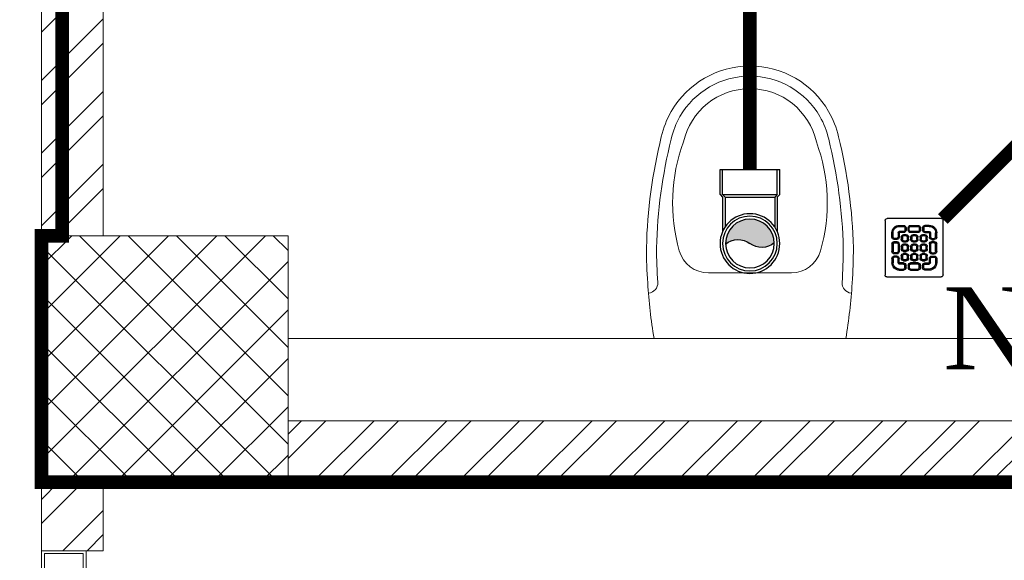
# Model space of a CAD drawing. Header units: inches. Extents: x 105152 to 158499, y 12149 to 30915.
# Tile 289 of 339: x 123535 to 123607, y 29159 to 29199. Entities that reach past the tile are written whole.
import ezdxf

# ---------------------------------------------------------------- set-up
doc = ezdxf.new("R2010")
doc.units = ezdxf.units.IN
doc.header["$MEASUREMENT"] = 0
for name, color, linetype, lineweight in [('FLOOR RAISE', 4, 'Continuous', 5), ('PP- 75DIA Soil Waste Sewer pipe', 90, 'Continuous', 9), ('PP-Soil Pipe', 1, 'Continuous', 25), ('PP-SPRINKLER PIPE', 1, 'Continuous', 0), ('PP-SWP', 1, 'Continuous', 25), ('PP-TEXT', 7, 'Continuous', 40), ('PP-WWP', 3, 'Continuous', 25)]:
    doc.layers.add(name, color=color, linetype=linetype, lineweight=lineweight)
doc.layers.add('PD_025_TEXT', color=61, linetype='Continuous')
doc.layers.add('PD_BASE', color=8, linetype='Continuous', transparency=0.5)
doc.styles.add('Arial', font='GOTHIC.TTF')

# ---------------------------------------------------------------- blocks, each defined once
blk = doc.blocks.new('A$C24556D30')
at = {"color": 251, "lineweight": 5}
for p, q in [((170.0000553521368, 400.0000540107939), (170.0000553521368, 20.00005401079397)), ((300.0000553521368, 210.000054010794), (300.0000553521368, 292.2294342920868)), ((300.0000553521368, 210.000054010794), (300.0000553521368, 127.7706737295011))]:
    blk.add_line(p, q, dxfattribs=at)
for points in [[(279.8877858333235, 412.5391608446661, 0.027530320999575), (170.0000553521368, 400.0000540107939, 0.027530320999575)], [(569.74867281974, 385.5564478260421, 0.0549045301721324), (350.0000553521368, 415.000054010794, 0.0549045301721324)], [(564.9384326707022, 366.1435245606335, 0.0549045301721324), (349.5301892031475, 395.0055741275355, 0.0549045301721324)], [(300.0000553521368, 210.000054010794), (300.0000553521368, 290.000054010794, 0.7043924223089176)], [(300.0000553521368, 210.000054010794), (300.0000553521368, 130.0000540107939, -0.7043924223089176)], [(564.9384326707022, 53.85658346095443, -0.0549045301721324), (349.5301892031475, 24.99453389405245, -0.0549045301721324)], [(170.0000553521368, 20.00005401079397, 0.0275303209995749), (279.8877858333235, 7.460947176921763, 0.0275303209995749)], [(569.74867281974, 34.44366019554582, -0.0549045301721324), (350.0000553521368, 5.000054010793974, -0.0549045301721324)]]:
    blk.add_lwpolyline(points, format="xyb", dxfattribs=at)
for centre, radius, start, end in [((279.9358992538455, 412.5424842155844), 20, 184.5904764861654, 273.8822723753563), ((350.0000553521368, -584.9999459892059), 1000, 90, 94.02043563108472), ((350.0000553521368, -584.9999459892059), 980, 90, 94.02043563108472), ((530.0000553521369, 210.000054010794), 180, 59.99999999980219, 77.24246783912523), ((439.0485481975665, 15.1852102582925), 348.1009654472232, 69.7009941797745, 105.9249351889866), ((530.0000553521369, 210.000054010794), 160, 59.99999999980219, 77.24246783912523), ((530.0000553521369, 210.000054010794), 180, 0, 59.99999999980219), ((360.0000553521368, 292.2294342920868), 60, 105.9249351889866, 180), ((530.0000553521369, 210.000054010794), 135, 0, 77.24246783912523), ((530.0000553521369, 210.000054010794), 160, 0, 59.99999999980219), ((530.0000553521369, 210.000054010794), 135, 282.7575321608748, 0), ((530.0000553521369, 210.000054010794), 160, 300.0000000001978, 0), ((530.0000553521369, 210.000054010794), 180, 300.0000000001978, 0), ((360.0000553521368, 127.7706737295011), 60, 180, 254.0750648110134), ((439.0485481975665, 404.8148977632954), 348.1009654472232, 254.0750648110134, 290.2990058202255), ((530.0000553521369, 210.000054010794), 160, 282.7575321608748, 300.0000000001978), ((530.0000553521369, 210.000054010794), 180, 282.7575321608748, 300.0000000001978), ((279.9358992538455, 7.457623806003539), 20, 86.1177276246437, 175.4095235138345), ((350.0000553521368, 1005.000054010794), 980, 265.9795643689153, 270), ((350.0000553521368, 1005.000054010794), 1000, 265.9795643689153, 270)]:
    blk.add_arc(centre, radius, start, end, dxfattribs=at)
blk = doc.blocks.new('door')
at = {"lineweight": 5}
h = blk.add_hatch(dxfattribs=at)
h.set_pattern_fill('ANSI31', color=251, scale=10, style=0)
h.set_pattern_definition([(45, (10752.12695820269, -6120.482440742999), (-0.8838834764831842, 0.8838834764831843), [])])
edge = h.paths.add_edge_path()
edge.add_arc((-14403.83931035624, -18781.41526133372), 31.42013681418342, 179.9999999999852, 182.3452022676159)
edge.add_line((-14435.23313038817, -18782.70097561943), (-14403.83931035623, -18782.70097561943))
edge.add_line((-14403.83931035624, -18782.70097561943), (-14403.83931035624, -18781.41526133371))
edge.add_line((-14403.83931035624, -18781.41526133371), (-14435.25944717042, -18781.41526133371))
h = blk.add_hatch(dxfattribs=at)
h.set_pattern_fill('ANSI31', color=251, scale=10, style=0)
h.set_pattern_definition([(45, (10752.1269582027, -6123.47683280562), (-0.8838834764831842, 0.8838834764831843), [])])
edge = h.paths.add_edge_path()
edge.add_arc((-14403.83931035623, -18848.69536768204), 31.42013681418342, 177.6547977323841, 180.0000000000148, ccw=False)
edge.add_line((-14435.23313038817, -18847.40965339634), (-14403.83931035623, -18847.40965339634))
edge.add_line((-14403.83931035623, -18847.40965339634), (-14403.83931035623, -18848.69536768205))
edge.add_line((-14403.83931035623, -18848.69536768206), (-14435.25944717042, -18848.69536768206))
at = {"color": 251, "lineweight": 5}
for p, q in [((-14403.83931035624, -18780.12954704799), (-14403.83931035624, -18782.70097561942)), ((-14403.83931035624, -18781.41526133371), (-14435.25944717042, -18781.41526133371)), ((-14403.83931035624, -18782.70097561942), (-14435.23313038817, -18782.70097561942)), ((-14403.83931035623, -18847.40965339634), (-14435.23313038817, -18847.40965339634)), ((-14403.83931035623, -18849.98108196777), (-14403.83931035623, -18847.40965339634)), ((-14403.83931035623, -18848.69536768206), (-14435.25944717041, -18848.69536768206))]:
    blk.add_line(p, q, dxfattribs=at)
for points in [[(-14399.98216749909, -18782.05811847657), (-14399.98216749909, -18779.48668990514), (-14403.83931035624, -18779.48668990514), (-14403.83931035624, -18781.41526133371), (-14402.55359607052, -18781.41526133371), (-14402.55359607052, -18782.05811847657), (-14399.98216749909, -18782.05811847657)], [(-14399.98216749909, -18848.0525105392), (-14399.98216749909, -18850.62393911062), (-14403.83931035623, -18850.62393911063), (-14403.83931035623, -18848.69536768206), (-14402.55359607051, -18848.69536768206), (-14402.55359607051, -18848.0525105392), (-14399.98216749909, -18848.0525105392)]]:
    blk.add_lwpolyline(points, dxfattribs=at)
for points in [[(-14400.23931035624, -18781.80097561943), (-14400.23931035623, -18779.74383276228), (-14403.58216749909, -18779.74383276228), (-14403.58216749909, -18781.15811847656), (-14402.29645321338, -18781.15811847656), (-14402.29645321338, -18781.80097561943)], [(-14400.23931035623, -18848.30965339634), (-14400.23931035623, -18850.36679625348), (-14403.58216749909, -18850.36679625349), (-14403.58216749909, -18848.9525105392), (-14402.29645321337, -18848.9525105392), (-14402.29645321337, -18848.30965339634)]]:
    blk.add_lwpolyline(points, close=True, dxfattribs=at)
for centre, radius, start, end in [((-14399.51051567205, -18779.61377553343), 35.79429360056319, 182.8848497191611, 263.0539138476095), ((-14399.87487620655, -18850.3458532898), 35.42304285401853, 96.42582340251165, 177.3294188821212)]:
    blk.add_arc(centre, radius, start, end, dxfattribs=at)
blk = doc.blocks.new('FIRST FLOOR AR PLAN')
at = {"layer": 'PD_BASE', "lineweight": 5}
h = blk.add_hatch(dxfattribs=at)
h.set_pattern_fill('ANSI32', color=256, scale=10)
h.set_pattern_definition([(45, (123733.2206456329, 21360.11650467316), (-2.651650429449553, 2.651650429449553), []), (45, (123734.9884125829, 21360.11650467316), (-2.651650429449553, 2.651650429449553), [])])
h.paths.add_polyline_path([(123743.9915017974, 21362.19848516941), (123700.7415017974, 21362.19848516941), (123700.7415017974, 21357.69848516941), (123743.9915017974, 21357.69848516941)])
h.paths.add_polyline_path([(123658.7415017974, 21362.19848516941), (123615.4915017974, 21362.19848516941), (123615.4915017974, 21357.69848516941), (123658.7415017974, 21357.69848516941)], flags=17)
h.paths.add_polyline_path([(123743.9915017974, 21278.99848516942), (123743.9915017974, 21274.4984851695), (123905.9915017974, 21274.49848516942), (123905.9915017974, 21278.99848516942), (123752.9915017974, 21278.99848516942), (123752.9915017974, 21368.49848516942), (123812.9915017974, 21368.49848516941), (123812.9915017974, 21344.49848516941), (123817.4915017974, 21344.49848516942), (123817.4915017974, 21368.49848516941), (123896.9915017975, 21368.49848516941), (123896.9915017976, 21340.49848516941), (123901.4915017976, 21340.49848516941), (123901.4915017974, 21499.49848516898), (123905.9915017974, 21499.49848516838), (123905.9915017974, 21503.99848516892), (123896.9915017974, 21503.99848516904), (123896.9915017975, 21377.49848516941), (123752.9915017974, 21377.49848516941), (123752.9915017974, 21593.49846078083), (123743.9915017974, 21593.49846078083)])
h.paths.add_polyline_path([(123688.4915069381, 21269.56081110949), (123692.9915069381, 21269.56081110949), (123692.9915069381, 21274.49848516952), (123701.9915017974, 21274.49848516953), (123701.9915017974, 21278.99848516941), (123615.4915017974, 21278.99848516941), (123615.4915017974, 21434.49848516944), (123538.4915017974, 21434.49848516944), (123538.4915017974, 21429.99848516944), (123610.9915017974, 21429.99848516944), (123610.9915017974, 21278.99848516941), (123554.9915017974, 21278.99848516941), (123554.9915017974, 21274.49848516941), (123688.4915069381, 21274.49848516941)])
h = blk.add_hatch(dxfattribs=at)
h.set_pattern_fill('ANSI32', color=256, scale=10)
h.set_pattern_definition([(45, (-9858.25172485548, 2013.744872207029), (-2.651650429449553, 2.651650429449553), []), (45, (-9856.483957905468, 2013.744872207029), (-2.651650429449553, 2.651650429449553), [])])
h.paths.add_polyline_path([(123576.4915017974, 21381.99848516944), (123536.9915017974, 21381.99848516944), (123536.9915017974, 21292.49848516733), (123541.4915017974, 21292.49848516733), (123541.4915017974, 21377.49848516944), (123576.4915017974, 21377.49848516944)])
h = blk.add_hatch(dxfattribs=at)
h.set_pattern_fill('ANSI37', color=256, scale=20)
h.set_pattern_definition([(45, (268611.2745016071, 47371.98950911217), (-1.767766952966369, 1.767766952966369), []), (135, (268611.2745016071, 47371.98950911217), (-1.767766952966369, -1.767766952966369), [])])
h.paths.add_polyline_path([(123554.9915017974, 21292.49848516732), (123554.9915017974, 21274.49848516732), (123536.9915017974, 21274.49848516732), (123536.9915017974, 21292.49848516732)])
h = blk.add_hatch(dxfattribs=at)
h.set_pattern_fill('ANSI32', color=256, scale=10)
h.set_pattern_definition([(45, (-9858.25172485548, 2078.628174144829), (-2.651650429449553, 2.651650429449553), []), (45, (-9856.483957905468, 2078.628174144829), (-2.651650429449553, 2.651650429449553), [])])
h.paths.add_polyline_path([(123541.4915017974, 21274.49848516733), (123536.9915017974, 21274.49848516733), (123536.9915017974, 21269.50643898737), (123541.4915017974, 21269.50643898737)])
for p, q in [((123536.9915017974, 21381.99848516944), (123536.9915017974, 21292.49848516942)), ((123541.4915017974, 21377.49848516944), (123541.4915017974, 21292.49848516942))]:
    blk.add_line(p, q, dxfattribs=at)
at = {"layer": 'PD_BASE', "lineweight": 5, "ltscale": 12}
blk.add_line((123610.9915017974, 21284.99848516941), (123554.9915017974, 21284.99848516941), dxfattribs=at)
at = {"layer": 'PD_BASE', "lineweight": 5}
for points in [[(123554.9915017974, 21278.99848516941), (123610.9915017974, 21278.99848516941)], [(123688.4915069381, 21274.49848516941), (123554.9915017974, 21274.49848516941)]]:
    blk.add_lwpolyline(points, dxfattribs=at)
for points in [[(123554.9915017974, 21292.49848516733), (123554.9915017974, 21274.49848516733), (123536.9915017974, 21274.49848516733), (123536.9915017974, 21292.49848516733)], [(123536.9915017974, 21274.49848516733), (123541.4915017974, 21274.49848516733), (123541.4915017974, 21269.50643898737), (123536.9915017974, 21269.50643898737)]]:
    blk.add_lwpolyline(points, close=True, dxfattribs=at)
at = {"layer": 'PD_BASE', "ltscale": 12, "xscale": 0.03684210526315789, "yscale": 0.03684210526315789, "zscale": 0.03684210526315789, "rotation": 89.99999999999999}
blk.add_blockref('A$C24556D30', (123596.4457698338, 21278.73532523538), dxfattribs=at)
at = {"layer": 'PD_BASE', "ltscale": 25, "xscale": -0.842675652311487, "yscale": 0.842675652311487, "zscale": 0.842675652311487}
blk.add_blockref('door', (111402.4771355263, 37094.52263547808), dxfattribs=at)
blk = doc.blocks.new('PP-WC CONNECTOR BEND')
at = {"lineweight": 30}
h = blk.add_hatch(color=256, dxfattribs=at)
edge = h.paths.add_edge_path()
edge.add_ellipse((-79.84568734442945, 16.06918967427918), major_axis=(19.39290396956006, 18.32186724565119), ratio=1, start_angle=96.33861705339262, end_angle=173.6613829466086, ccw=False)
edge.add_ellipse((-101.1428493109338, 0.0003864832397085), major_axis=(22.89194586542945, -24.23013451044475), ratio=0.9999999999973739, start_angle=-45.00000000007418, end_angle=134.9999999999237, ccw=False)
edge.add_ellipse((-122.4400112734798, -16.0684167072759), major_axis=(18.3218672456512, -19.39290396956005), ratio=1, start_angle=6.33861705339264, end_angle=83.66138294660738)
at = {"linetype": 'Continuous'}
for p, q in [((-34.09090909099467, 40.90909090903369), (-37.50000000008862, 37.49999999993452)), ((-34.09090909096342, 40.90909090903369), (-5.70708e-11, 40.90909090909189)), ((5.72413e-11, -40.90909090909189), (-5.70708e-11, 40.90909090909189)), ((-37.50000000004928, 37.49999999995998), (-84.90057435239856, 37.49999999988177)), ((-37.49999999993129, -37.50000000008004), (-84.90057435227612, -37.50000000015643)), ((-34.09090909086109, -40.90909090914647), (-37.4999999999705, -37.50000000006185)), ((-34.09090909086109, -40.90909090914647), (5.72413e-11, -40.90909090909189))]:
    blk.add_line(p, q, dxfattribs=at)
at = {"linetype": 'Continuous', "ltscale": 0.005}
for p, q in [((-37.50000000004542, 34.09090909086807), (-78.63664915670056, 34.09090909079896)), ((-34.09090909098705, 37.49999999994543), (-37.50000000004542, 34.09090909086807)), ((-37.49999999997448, -34.09090909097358), (-37.50000000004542, 34.09090909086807)), ((-34.09090909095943, 37.49999999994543), (-6.89511e-11, 37.5)), ((-34.09090909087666, -37.50000000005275), (-34.09090909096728, 37.49999999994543)), ((-37.49999999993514, -34.09090909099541), (-78.63664915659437, -34.09090909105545)), ((-34.09090909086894, -37.50000000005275), (-37.49999999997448, -34.09090909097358)), ((-34.09090909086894, -37.50000000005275), (4.14389e-11, -37.5))]:
    blk.add_line(p, q, dxfattribs=at)
at = {"linetype": 'Continuous'}
blk.add_circle((-101.2499999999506, -1.69166e-10), 40.90909090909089, dxfattribs=at)
at = {"lineweight": 30}
for radius in [37.50049768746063, 33.33377572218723]:
    blk.add_circle((-101.1428493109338, 0.0003864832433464), radius, dxfattribs=at)
for centre, start, end in [((-79.84568734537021, 16.06918967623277), 139.7119494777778, 217.0347153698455), ((-122.4400112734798, -16.0684167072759), 319.7119494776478, 37.03471536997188)]:
    blk.add_arc(centre, 26.67912186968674, start, end, dxfattribs=at)
blk = doc.blocks.new('PP-GRATING')
at = {"linetype": 'Continuous'}
for p, q in [((-53.13747282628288, -49.44342391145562), (-53.13747282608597, 49.44342391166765)), ((-49.72758152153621, 52.85331521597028), (49.72758152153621, 52.85331521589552)), ((-27.56328804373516, 40.69137005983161), (-27.56328804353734, 38.6454352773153)), ((-19.60687500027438, 40.69137005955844), (-27.56328705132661, 40.69137005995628)), ((-19.60687500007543, 38.6454352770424), (-27.56328705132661, 38.6454352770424)), ((-19.60687500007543, 38.6454352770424), (-19.60687500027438, 40.69137005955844)), ((-17.3336141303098, 31.82565266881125), (-17.33361413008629, 36.37217436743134)), ((-15.28767934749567, 36.37217433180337), (-17.3336141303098, 36.37217433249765)), ((-15.2876793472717, 31.82565266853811), (-15.28767934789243, 36.37217436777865)), ((-11.42313586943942, 36.37217242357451), (-11.42313586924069, 31.8256507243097)), ((-9.377201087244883, 36.37217242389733), (-11.42313586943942, 36.37217242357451)), ((-9.377201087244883, 36.37217242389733), (-9.377201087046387, 31.82565072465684)), ((-7.103939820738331, 38.64543329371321), (-7.103939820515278, 40.69136807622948)), ((-7.103940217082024, 40.6913679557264), (6.535625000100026, 40.6913679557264)), ((-7.103940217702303, 38.64543317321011), (6.535625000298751, 38.64543317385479)), ((6.535625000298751, 40.6913680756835), (6.535625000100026, 38.64543329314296)), ((8.808885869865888, 31.82565068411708), (8.808885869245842, 36.37217230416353)), ((10.85482065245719, 36.37217219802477), (8.808885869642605, 36.37217219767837)), ((10.85482065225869, 31.82565068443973), (10.85482065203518, 36.37217230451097)), ((14.71936413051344, 31.82565266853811), (14.71936413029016, 36.37217436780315)), ((14.71936413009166, 36.3721743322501), (16.76529891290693, 36.37217433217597)), ((16.76529891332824, 31.82565266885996), (16.76529891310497, 36.37217436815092)), ((19.03855978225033, 40.69137005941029), (26.99497183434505, 40.69137005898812)), ((19.03855978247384, 38.64543527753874), (19.03855978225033, 40.69137005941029)), ((19.03855978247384, 38.64543527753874), (26.99497183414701, 38.64543527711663)), ((26.99497282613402, 40.69137005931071), (26.99497282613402, 38.64543527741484)), ((52.56915760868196, 50.01173912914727), (52.5691576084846, -48.87510869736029)), ((-38.92959239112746, 27.27913092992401), (-40.9755271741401, 27.27913092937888)), ((-40.9755271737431, 27.27913152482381), (-40.9755271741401, 19.32271800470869)), ((-38.92959239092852, 19.32271800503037), (-40.97552717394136, 19.32271811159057)), ((-38.92959239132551, 27.2791315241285), (-38.92959239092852, 19.32271800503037)), ((-29.83654891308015, 19.32271788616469), (-29.83654891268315, 27.27913104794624)), ((-27.79061413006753, 27.27913104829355), (-29.83654891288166, 27.27913092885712)), ((-29.83654891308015, 19.32271788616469), (-27.79061413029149, 19.32271788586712)), ((-27.79061413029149, 19.32271788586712), (-27.79061413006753, 27.27913104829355)), ((-27.56328804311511, 29.55239179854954), (-27.56328804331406, 27.5064570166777)), ((-27.56328804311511, 29.55239179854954), (-19.60687539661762, 29.55239179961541)), ((-27.56328804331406, 27.5064570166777), (-19.60687539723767, 27.50645701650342)), ((-23.92607065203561, 14.77619622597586), (-23.92607065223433, 19.32271792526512)), ((-21.88013586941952, 19.32271792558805), (-23.92607065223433, 19.32271792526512)), ((-21.88013586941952, 14.77619626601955), (-21.88013586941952, 19.32271788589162)), ((-19.60687539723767, 27.50645701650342), (-19.60687539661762, 29.55239179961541)), ((-19.60687500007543, 23.64191361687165), (-15.06035345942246, 23.64191361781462)), ((-19.60687499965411, 21.59597883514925), (-19.60687500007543, 23.64191361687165)), ((-19.60687480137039, 21.59597875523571), (-15.0603532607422, 21.59597875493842)), ((-17.3336141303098, 31.82565266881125), (-15.2876793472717, 31.82565266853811)), ((-15.06035345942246, 23.64191361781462), (-15.06035345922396, 21.59597883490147)), ((-12.78709239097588, 19.32271784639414), (-12.78709239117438, 14.77619614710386)), ((-10.74115760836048, 19.32271796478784), (-12.78709239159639, 19.32271796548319)), ((-11.42313586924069, 31.82565076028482), (-9.377201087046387, 31.82565072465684)), ((-10.74115760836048, 19.32271796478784), (-10.74115760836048, 14.77619634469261)), ((-7.103940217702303, 29.55238981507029), (6.535625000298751, 29.55238981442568)), ((-7.103940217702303, 29.55238981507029), (-7.103940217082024, 27.50645503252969)), ((-7.103940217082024, 27.50645503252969), (6.535625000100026, 27.50645503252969)), ((-6.876614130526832, 14.7761961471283), (-6.876614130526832, 19.32271784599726)), ((-4.830679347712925, 19.3227178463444), (-6.876614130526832, 19.32271784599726)), ((-4.830679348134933, 14.77619614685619), (-4.830679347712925, 19.3227178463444)), ((-2.557418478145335, 23.64191353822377), (1.98910306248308, 23.64191353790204)), ((-2.55741847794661, 21.59597875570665), (-2.557418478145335, 23.64191353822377)), ((-2.55741847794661, 21.59597875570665), (1.989103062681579, 21.59597875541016)), ((1.98910306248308, 23.64191353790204), (1.989103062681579, 21.59597875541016)), ((4.262364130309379, 19.32271788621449), (4.262364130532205, 14.77619626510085)), ((6.308298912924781, 19.32271788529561), (4.262364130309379, 19.32271788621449)), ((6.308298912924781, 19.32271788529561), (6.308298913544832, 14.77619626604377)), ((6.535625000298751, 29.55238981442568), (6.535625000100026, 27.50645503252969)), ((8.808885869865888, 31.82565068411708), (10.85482065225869, 31.82565068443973)), ((10.17284239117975, 14.77619614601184), (10.1728423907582, 19.32271784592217)), ((12.21877717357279, 19.32271784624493), (10.1728423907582, 19.32271784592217)), ((12.21877717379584, 14.77619614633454), (12.21877717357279, 19.32271784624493)), ((14.49203804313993, 23.64191353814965), (19.03855958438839, 23.64191353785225)), ((14.49203804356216, 21.59597875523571), (14.49203804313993, 23.64191353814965)), ((14.49203804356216, 21.59597875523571), (19.03855958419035, 21.59597875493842)), ((16.76529891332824, 31.82565266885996), (14.71936413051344, 31.82565266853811)), ((26.99497282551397, 29.55239179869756), (19.03856017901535, 29.55239179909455)), ((19.03856017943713, 27.50645701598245), (19.03856017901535, 29.55239179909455)), ((26.99497282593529, 27.50645701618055), (19.03856017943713, 27.50645701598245)), ((19.03855958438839, 23.64191353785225), (19.03855958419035, 21.59597875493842)), ((21.31182065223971, 19.32271788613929), (21.31182065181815, 14.77619626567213)), ((23.35775543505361, 19.32271788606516), (21.31182065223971, 19.32271788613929)), ((23.35775543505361, 19.32271788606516), (23.35775543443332, 14.776196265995)), ((26.99497282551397, 29.55239179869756), (26.99497282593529, 27.50645701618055)), ((27.22229891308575, 19.32271788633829), (27.22229891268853, 27.27913104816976)), ((27.22229891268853, 27.27913104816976), (29.26823369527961, 27.27913092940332)), ((29.26823369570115, 19.32271788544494), (27.22229891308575, 19.32271788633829)), ((29.26823369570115, 19.32271788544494), (29.2682336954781, 27.27913104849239)), ((38.36127717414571, 27.2791315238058), (38.36127717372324, 19.3227180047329)), ((38.36127717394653, 27.27913092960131), (40.40721195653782, 27.27913092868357)), ((38.36127717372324, 19.3227180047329), (40.40721195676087, 19.32271811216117)), ((40.40721195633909, 27.2791315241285), (40.40721195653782, 19.32271800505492)), ((-40.97552717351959, 6.819783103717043), (-40.97552717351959, -6.819781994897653)), ((-38.92959239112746, 6.819783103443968), (-40.97552717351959, 6.819783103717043)), ((-38.92959239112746, 6.819783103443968), (-38.92959239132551, -6.819781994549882)), ((-36.65633152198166, 17.04945701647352), (-32.10981017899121, 17.0494570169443)), ((-36.65633152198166, 17.04945701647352), (-36.65633152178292, 15.00352223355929)), ((-36.65633152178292, 15.00352223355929), (-32.10981017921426, 15.00352223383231)), ((-32.10980978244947, 11.1389787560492), (-36.65633132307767, 11.1389787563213)), ((-36.65633132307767, 11.1389787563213), (-36.65633132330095, 9.093043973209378)), ((-32.10980978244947, 9.093043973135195), (-36.65633132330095, 9.093043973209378)), ((-32.10980978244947, 9.093043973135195), (-32.10980978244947, 11.1389787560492)), ((-29.83654891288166, -6.819782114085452), (-29.83654891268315, 6.819783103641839)), ((-29.83654891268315, 6.819783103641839), (-27.79061413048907, 6.819783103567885)), ((-27.79061413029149, -6.819782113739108), (-27.79061413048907, 6.819783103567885)), ((-21.88013586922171, 14.77619622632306), (-23.92607065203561, 14.77619622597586)), ((-23.92607065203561, -2.27326066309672), (-23.92607065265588, 2.273261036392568)), ((-21.8801358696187, 2.273261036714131), (-23.92607065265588, 2.273261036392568)), ((-21.8801358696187, -2.273260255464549), (-21.8801358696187, 2.273261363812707)), ((-15.06035365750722, 12.50293527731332), (-19.60687499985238, 12.50293527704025)), ((-19.60687460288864, 12.50293535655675), (-19.60687460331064, 10.45700057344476)), ((-15.0603532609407, 10.45700057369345), (-19.60687460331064, 10.45700057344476)), ((-19.60687499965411, 6.592456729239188), (-15.06035345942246, 6.592456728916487)), ((-19.60687499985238, 4.546521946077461), (-19.60687499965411, 6.592456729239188)), ((-19.60687480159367, 4.546522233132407), (-15.0603532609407, 4.546522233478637)), ((-15.06035326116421, 12.50293535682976), (-15.0603532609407, 10.45700057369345)), ((-15.06035345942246, 6.592456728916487), (-15.06035345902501, 4.546521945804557)), ((-12.78709239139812, 14.7761963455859), (-10.74115760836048, 14.77619634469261)), ((-12.78709239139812, 2.273261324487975), (-12.78709239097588, -2.273260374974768)), ((-10.74115760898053, 2.27326107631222), (-12.78709239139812, 2.273261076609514)), ((-10.74115760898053, 2.27326107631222), (-10.74115760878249, -2.273260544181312)), ((-4.830679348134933, 14.77619614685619), (-6.876614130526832, 14.7761961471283)), ((-6.876614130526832, -2.273260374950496), (-6.876614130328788, 2.273261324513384)), ((-4.830679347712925, 2.273261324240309), (-6.876614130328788, 2.273261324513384)), ((-4.830679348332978, -2.273260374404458), (-4.830679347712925, 2.273261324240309)), ((1.98910326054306, 12.50293527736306), (-2.557418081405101, 12.50293527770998)), ((-2.557418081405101, 12.50293527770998), (-2.557418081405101, 10.45700049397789)), ((1.989103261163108, 10.45700049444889), (-2.557418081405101, 10.45700049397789)), ((-2.557418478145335, 6.592457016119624), (1.98910306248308, 6.592457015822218)), ((-2.557418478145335, 4.546522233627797), (-2.557418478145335, 6.592457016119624)), ((-2.557418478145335, 4.546522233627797), (1.98910306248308, 4.546522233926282)), ((1.98910326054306, 12.50293527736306), (1.989103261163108, 10.45700049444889)), ((1.98910306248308, 6.592457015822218), (1.98910306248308, 4.546522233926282)), ((4.262364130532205, 14.77619626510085), (6.308298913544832, 14.77619626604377)), ((4.262364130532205, 2.273261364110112), (4.262364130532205, -2.273260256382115)), ((6.308298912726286, 2.273261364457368), (4.262364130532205, 2.273261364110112)), ((6.308298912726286, 2.273261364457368), (6.308298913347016, -2.273260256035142)), ((12.21877717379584, 14.77619614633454), (10.17284239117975, 14.77619614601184)), ((10.17284239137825, -2.273260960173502), (10.17284239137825, 2.273260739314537)), ((12.21877717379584, 2.273260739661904), (10.17284239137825, 2.273260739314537)), ((12.21877717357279, -2.273260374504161), (12.21877717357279, 2.273261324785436)), ((19.03855978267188, 12.50293527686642), (14.49203844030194, 12.50293527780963)), ((14.49203844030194, 12.50293527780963), (14.49203843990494, 10.45700049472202)), ((19.03855978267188, 10.45700049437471), (14.49203843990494, 10.45700049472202)), ((14.49203804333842, 6.592456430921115), (19.0385595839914, 6.59245643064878)), ((14.49203804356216, 4.546521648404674), (14.49203804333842, 6.592456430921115)), ((14.49203804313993, 4.546522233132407), (19.03855958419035, 4.546522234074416)), ((19.03855978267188, 12.50293527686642), (19.03855978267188, 10.45700049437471)), ((19.0385595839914, 6.59245643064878), (19.03855958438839, 4.546521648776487)), ((21.31182065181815, 14.77619626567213), (23.35775543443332, 14.776196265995)), ((21.31182065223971, 2.273261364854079), (21.31182065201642, -2.273260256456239)), ((23.35775543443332, 2.273260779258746), (21.3118206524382, 2.27326077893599)), ((23.35775543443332, 2.273260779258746), (23.35775543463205, -2.273260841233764)), ((27.22229891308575, -6.819782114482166), (27.22229891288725, 6.819783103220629)), ((29.26823369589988, 6.819783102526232), (27.22229891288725, 6.819783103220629)), ((29.2682336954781, -6.819782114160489), (29.26823369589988, 6.819783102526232)), ((36.08801630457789, 17.04945701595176), (31.54149496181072, 17.04945701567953)), ((36.08801630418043, 15.00352223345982), (31.54149496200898, 15.00352223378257)), ((31.5414945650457, 11.13897875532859), (36.0880161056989, 11.13897875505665)), ((31.5414945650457, 9.09304397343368), (31.5414945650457, 11.13897875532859)), ((31.5414945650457, 9.09304397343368), (36.08801610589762, 9.093043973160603)), ((36.08801630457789, 17.04945701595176), (36.08801630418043, 15.00352223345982)), ((36.0880161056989, 11.13897875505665), (36.08801610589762, 9.093043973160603)), ((38.36127717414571, 6.819783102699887), (38.36127717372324, -6.819781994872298)), ((38.36127717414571, 6.819783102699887), (40.40721195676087, 6.819783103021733)), ((40.40721195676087, 6.819783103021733), (40.40721195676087, -6.819781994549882)), ((-40.9755271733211, -6.819781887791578), (-38.92959239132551, -6.819781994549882)), ((-36.65633152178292, -9.093042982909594), (-32.10981017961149, -9.093042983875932)), ((-36.65633152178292, -9.093042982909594), (-36.65633152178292, -11.13897776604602)), ((-36.65633152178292, -11.13897776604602), (-32.10981017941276, -11.13897776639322)), ((-36.65633152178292, -17.04945743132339), (-36.65633152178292, -15.00352264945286)), ((-36.65633152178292, -15.00352264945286), (-32.10981017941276, -15.00352264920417)), ((-36.65633152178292, -17.04945743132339), (-32.10981017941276, -17.04945743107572)), ((-32.10981017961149, -9.093042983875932), (-32.10981053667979, -11.13897776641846)), ((-29.83654891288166, -6.819782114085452), (-27.79061413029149, -6.819782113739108)), ((-21.8801358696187, -2.273260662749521), (-23.92607065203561, -2.27326066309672)), ((-23.92607065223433, -19.32271681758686), (-23.92607065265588, -14.77619511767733)), ((-21.8801358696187, -14.77619511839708), (-23.92607065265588, -14.77619511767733)), ((-21.8801358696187, -19.32271677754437), (-21.88013586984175, -14.77619515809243)), ((-19.60687500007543, -10.45699942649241), (-15.06035345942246, -10.456999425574)), ((-19.60687499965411, -12.50293420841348), (-19.60687500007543, -10.45699942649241)), ((-15.06035365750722, -4.546521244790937), (-19.60687499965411, -4.546521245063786)), ((-19.60687460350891, -4.546521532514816), (-19.60687460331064, -6.592456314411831)), ((-15.06035326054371, -6.592456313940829), (-19.60687460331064, -6.592456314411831)), ((-19.6068748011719, -12.50293428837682), (-15.0603532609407, -12.50293428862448)), ((-15.0603532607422, -4.546521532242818), (-15.06035326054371, -6.592456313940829)), ((-15.06035345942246, -10.456999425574), (-15.06035345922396, -12.5029342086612)), ((-12.78709239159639, -2.27326054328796), (-10.74115760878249, -2.273260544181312)), ((-12.78709239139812, -14.77619519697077), (-12.78709239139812, -19.32271689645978)), ((-10.74115760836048, -14.77619507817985), (-12.78709239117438, -14.77619507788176)), ((-10.74115760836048, -14.77619507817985), (-10.74115760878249, -19.32271669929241)), ((-4.830679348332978, -2.273260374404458), (-6.876614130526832, -2.273260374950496)), ((-6.876614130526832, -19.32271689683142), (-6.876614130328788, -14.77619519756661)), ((-4.830679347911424, -14.77619519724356), (-6.876614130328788, -14.77619519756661)), ((-4.830679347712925, -19.32271689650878), (-4.830679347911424, -14.77619519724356)), ((1.98910326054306, -4.546521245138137), (-2.557418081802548, -4.546521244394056)), ((-2.557418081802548, -4.546521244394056), (-2.557418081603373, -6.59245602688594)), ((1.989103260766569, -6.592456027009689), (-2.557418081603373, -6.59245602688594)), ((-2.557418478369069, -10.45699950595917), (1.98910306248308, -10.45699950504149)), ((-2.557418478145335, -12.50293428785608), (-2.557418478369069, -10.45699950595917)), ((-2.557418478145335, -12.50293428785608), (1.98910306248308, -12.5029342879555)), ((1.98910326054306, -4.546521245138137), (1.989103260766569, -6.592456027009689)), ((1.98910306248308, -10.45699950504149), (1.98910306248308, -12.5029342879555)), ((4.262364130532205, -2.273260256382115), (6.308298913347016, -2.273260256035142)), ((4.262364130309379, -14.77619515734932), (4.262364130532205, -19.32271677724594)), ((6.308298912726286, -14.77619515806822), (4.262364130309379, -14.77619515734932)), ((6.308298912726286, -14.77619515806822), (6.308298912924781, -19.32271677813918)), ((12.21877717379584, -2.273260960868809), (10.17284239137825, -2.273260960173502)), ((10.1728423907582, -19.32271689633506), (10.17284239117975, -14.77619519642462)), ((12.21877717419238, -14.77619519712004), (10.17284239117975, -14.77619519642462)), ((12.21877717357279, -19.32271689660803), (12.21877717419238, -14.77619519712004)), ((19.03855978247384, -4.54652124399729), (14.4920384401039, -4.546521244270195)), ((14.49203843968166, -4.546521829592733), (14.4920384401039, -6.592456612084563)), ((19.03855978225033, -6.592456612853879), (14.4920384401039, -6.592456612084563)), ((14.49203804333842, -10.45699950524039), (19.03855958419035, -10.4569995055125)), ((14.49203804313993, -12.50293428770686), (14.49203804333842, -10.45699950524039)), ((14.49203804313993, -12.50293428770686), (19.03855958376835, -12.50293428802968)), ((19.03855978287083, -4.546521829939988), (19.03855978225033, -6.592456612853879)), ((19.03855958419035, -10.4569995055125), (19.03855958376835, -12.50293428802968)), ((21.31182065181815, -2.273260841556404), (23.35775543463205, -2.273260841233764)), ((21.31182065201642, -14.77619515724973), (21.31182065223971, -19.32271677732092)), ((23.35775543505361, -14.77619515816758), (21.31182065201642, -14.77619515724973)), ((23.35775543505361, -14.77619515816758), (23.35775543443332, -19.32271677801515)), ((29.2682336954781, -6.819782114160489), (27.22229891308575, -6.819782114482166)), ((36.0880163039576, -9.09304298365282), (31.54149496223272, -9.093042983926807)), ((31.54149496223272, -9.093042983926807), (31.54149531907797, -11.13897776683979)), ((36.08801630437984, -11.13897776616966), (31.54149496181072, -11.13897776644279)), ((36.0880163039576, -15.00352264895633), (31.54149496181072, -15.00352264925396)), ((36.08801630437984, -17.04945743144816), (31.54149496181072, -17.04945743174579)), ((36.0880163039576, -9.09304298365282), (36.08801630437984, -11.13897776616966)), ((36.08801630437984, -17.04945743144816), (36.0880163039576, -15.00352264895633)), ((40.40721195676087, -6.819781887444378), (38.36127717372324, -6.819781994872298)), ((-40.9755271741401, -27.27913193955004), (-40.9755271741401, -19.32271842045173)), ((-38.92959239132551, -19.32271842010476), (-40.97552717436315, -19.32271852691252)), ((-38.92959239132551, -27.2791313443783), (-40.97552717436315, -27.27913134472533)), ((-38.92959239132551, -27.27913193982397), (-38.92959239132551, -19.32271842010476)), ((-29.83654891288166, -19.32271830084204), (-27.79061413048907, -19.32271830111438)), ((-29.83654891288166, -19.32271830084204), (-29.83654891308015, -27.27913146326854)), ((-27.79061413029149, -27.27913146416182), (-29.83654891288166, -27.27913134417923)), ((-27.79061413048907, -19.32271830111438), (-27.79061413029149, -27.27913146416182)), ((-27.56328804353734, -27.50645743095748), (-19.60687539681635, -27.50645743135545)), ((-27.56328804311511, -29.55239221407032), (-27.56328804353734, -27.50645743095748)), ((-27.56328804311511, -29.55239221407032), (-19.60687539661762, -29.5523922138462)), ((-21.88013586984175, -19.32271681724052), (-23.92607065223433, -19.32271681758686)), ((-15.0603532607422, -21.59597776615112), (-19.60687500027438, -21.59597776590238)), ((-19.60687539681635, -27.50645743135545), (-19.60687539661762, -29.5523922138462)), ((-19.60687460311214, -21.59597768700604), (-19.60687460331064, -23.6419124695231)), ((-15.06035326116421, -23.64191246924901), (-19.60687460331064, -23.6419124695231)), ((-17.33361413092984, -31.82565308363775), (-17.33361413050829, -36.37217478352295)), ((-17.33361413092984, -31.82565308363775), (-15.28767934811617, -31.82565308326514)), ((-15.28767934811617, -31.82565308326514), (-15.28767934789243, -36.37217478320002)), ((-15.0603532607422, -21.59597768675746), (-15.06035326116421, -23.64191246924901)), ((-12.78709239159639, -19.32271669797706), (-10.74115760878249, -19.32271669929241)), ((-11.42313586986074, -36.37217341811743), (-11.42313587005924, -31.82565171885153)), ((-11.42313587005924, -31.82565175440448), (-9.377201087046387, -31.82565171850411)), ((-9.377201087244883, -36.37217341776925), (-9.377201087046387, -31.82565171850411)), ((-7.103940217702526, -27.5064560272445), (6.535624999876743, -27.50645602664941)), ((-7.103940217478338, -29.55239081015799), (-7.103940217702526, -27.5064560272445)), ((-7.103940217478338, -29.55239081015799), (6.535624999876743, -29.5523908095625)), ((-4.830679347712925, -19.32271689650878), (-6.876614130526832, -19.32271689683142)), ((1.989103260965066, -21.59597776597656), (-2.557418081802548, -21.59597776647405)), ((-2.557418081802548, -21.59597776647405), (-2.557418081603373, -23.64191254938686)), ((1.989103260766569, -23.64191254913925), (-2.557418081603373, -23.64191254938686)), ((1.989103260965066, -21.59597776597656), (1.989103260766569, -23.64191254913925)), ((4.262364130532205, -19.32271677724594), (6.308298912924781, -19.32271677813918)), ((6.535624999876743, -29.5523908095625), (6.535624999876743, -27.50645602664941)), ((8.808885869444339, -31.82565168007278), (8.808885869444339, -36.37217329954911)), ((8.808885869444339, -31.82565168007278), (10.85482065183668, -31.82565167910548)), ((12.21877717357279, -19.32271689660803), (10.1728423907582, -19.32271689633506)), ((10.85482065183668, -31.82565167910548), (10.85482065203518, -36.37217329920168)), ((19.03855978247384, -21.59597776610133), (14.49203804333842, -21.59597776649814)), ((14.4920384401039, -21.59597776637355), (14.4920384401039, -23.64191254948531)), ((19.03855978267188, -23.64191254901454), (14.4920384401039, -23.64191254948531)), ((14.71936413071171, -31.82565308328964), (14.71936412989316, -36.37217478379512)), ((16.76529891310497, -31.82565308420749), (14.71936413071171, -31.82565308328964)), ((16.76529891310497, -31.82565308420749), (16.76529891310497, -36.37217478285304)), ((19.03855978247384, -21.59597776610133), (19.03855978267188, -23.64191254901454)), ((26.99497282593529, -27.50645743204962), (19.03856017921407, -27.50645743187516)), ((19.03856017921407, -27.50645743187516), (19.03856017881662, -29.55239221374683)), ((26.99497282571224, -29.55239221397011), (19.03856017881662, -29.55239221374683)), ((21.31182065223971, -19.32271677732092), (23.35775543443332, -19.32271677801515)), ((26.99497282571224, -29.55239221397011), (26.99497282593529, -27.50645743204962)), ((27.22229891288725, -19.32271830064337), (27.22229891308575, -27.27913146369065)), ((29.26823369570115, -19.32271830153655), (27.22229891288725, -19.32271830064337)), ((27.22229891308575, -27.27913146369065), (29.26823369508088, -27.27913134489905)), ((29.26823369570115, -19.32271830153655), (29.2682336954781, -27.279131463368)), ((38.36127717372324, -19.32271842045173), (40.40721195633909, -19.32271852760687)), ((38.36127717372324, -27.27913193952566), (38.36127717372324, -19.32271842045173)), ((38.36127717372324, -27.27913134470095), (40.40721195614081, -27.27913134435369)), ((40.40721195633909, -27.27913193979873), (40.40721195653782, -19.32271842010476)), ((49.15926630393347, -52.28500000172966), (-50.29589673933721, -52.28500000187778)), ((-27.56328804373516, -40.69137047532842), (-27.56328804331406, -38.64543569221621)), ((-19.60687500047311, -38.6454356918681), (-27.56328705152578, -38.64543569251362)), ((-19.60687500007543, -40.69137047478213), (-27.56328705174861, -40.69137047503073)), ((-19.60687500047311, -38.6454356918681), (-19.60687500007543, -40.69137047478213)), ((-15.28767934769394, -36.37217474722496), (-17.33361413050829, -36.37217474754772)), ((-9.377201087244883, -36.37217341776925), (-11.42313586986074, -36.37217341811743)), ((6.535624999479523, -38.64543428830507), (-7.103939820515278, -38.6454342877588)), ((-7.103939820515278, -38.6454342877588), (-7.103939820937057, -40.6913690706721)), ((6.535624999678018, -40.6913690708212), (-7.103939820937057, -40.6913690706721)), ((6.546979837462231, -38.68367258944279), (6.535517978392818, -40.72957526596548)), ((8.83294082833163, -36.42318279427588), (10.87884350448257, -36.4346446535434)), ((14.71936412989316, -36.3721747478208), (16.76529891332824, -36.37217474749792)), ((19.03855978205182, -38.64543569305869), (19.03855978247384, -40.69137047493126)), ((19.03855978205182, -38.64543569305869), (26.99497183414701, -38.64543569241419)), ((19.03855978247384, -40.69137047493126), (26.99497183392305, -40.69137047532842)), ((26.99497282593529, -40.69137047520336), (26.99497282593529, -38.64543569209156))]:
    blk.add_line(p, q, dxfattribs=at)
for centre, radius, start, end in [((-49.72758152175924, 49.44342391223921), 3.409891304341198, 89.99999999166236, 179.9999999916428), ((-27.56328804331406, 27.27913092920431), 13.41223913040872, 89.99999498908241, 179.9999970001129), ((-27.56328804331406, 27.27913092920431), 11.366304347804, 89.99999498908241, 179.9999970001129), ((-19.60687499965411, 36.37217440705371), 4.319195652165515, 359.9999990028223, 89.99999999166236), ((-19.60687499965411, 36.37217440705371), 2.273260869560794, 359.9999990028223, 89.99999999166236), ((-7.103940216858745, 36.37217242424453), 4.319195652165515, 89.99998998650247, 179.9999999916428), ((-7.103940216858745, 36.37217242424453), 2.273260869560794, 89.99998998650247, 179.9999999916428), ((6.535625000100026, 36.37217242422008), 4.319195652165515, 359.9999970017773, 89.99999999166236), ((6.535625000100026, 36.37217242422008), 2.273260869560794, 359.9999970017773, 89.99999999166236), ((19.03855978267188, 36.37217440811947), 4.319195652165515, 89.99999999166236, 180.0000010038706), ((19.03855978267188, 36.37217440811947), 2.273260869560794, 89.99999999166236, 180.0000010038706), ((26.99497282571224, 27.27913092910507), 13.41223913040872, 3.0032057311e-06, 90.00000499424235), ((26.99497282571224, 27.27913092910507), 11.366304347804, 3.0032057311e-06, 90.00000499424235), ((49.72758152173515, 50.01173912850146), 2.841576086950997, 359.9999999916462, 89.99999999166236), ((-36.65633152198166, 19.3227178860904), 4.319195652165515, 179.9999970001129, 269.9999999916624), ((-36.65633152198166, 19.3227178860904), 2.273260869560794, 179.9999970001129, 269.9999999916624), ((-32.10980978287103, 19.32271788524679), 4.319195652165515, 269.9999899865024, 359.9999999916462), ((-32.10980978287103, 19.32271788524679), 2.273260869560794, 269.9999899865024, 359.9999999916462), ((-27.56328804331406, 27.27913092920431), 2.273260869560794, 89.99999999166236, 179.9999970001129), ((-27.56328804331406, 27.27913092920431), 0.2273260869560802, 89.99999999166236, 179.9999970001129), ((-19.60687499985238, 19.32271796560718), 4.319195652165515, 89.99999999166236, 180.0000010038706), ((-19.60687499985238, 19.32271788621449), 2.273260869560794, 89.99999498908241, 179.9999999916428), ((-19.60687499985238, 19.32271796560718), 2.273260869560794, 89.99999999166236, 180.0000010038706), ((-19.60687499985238, 31.82565266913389), 4.319195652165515, 269.9999899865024, 359.9999999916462), ((-19.60687499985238, 31.82565266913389), 2.273260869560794, 269.9999899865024, 359.9999999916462), ((-15.0603532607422, 19.32271796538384), 4.319195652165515, 359.9999999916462, 90.00000499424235), ((-15.0603532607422, 19.32271788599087), 2.273260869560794, 359.9999990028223, 89.99999999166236), ((-7.103940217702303, 31.82565068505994), 4.319195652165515, 179.9999990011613, 269.9999999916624), ((-7.103940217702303, 31.82565068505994), 2.273260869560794, 179.9999990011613, 269.9999999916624), ((-2.557418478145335, 19.32271788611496), 4.319195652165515, 89.99999999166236, 180.0000010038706), ((-2.557418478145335, 19.32271788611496), 2.273260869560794, 89.99999999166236, 180.0000010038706), ((-2.557418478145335, 19.32271788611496), 2.273260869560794, 89.99999999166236, 180.0000010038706), ((1.989103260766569, 19.32271788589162), 4.319195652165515, 359.9999999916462, 90.00000499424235), ((1.989103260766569, 19.32271788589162), 2.273260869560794, 359.9999999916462, 90.00000499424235), ((6.535625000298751, 31.8256506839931), 4.319195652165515, 269.9999999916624, 359.9999999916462), ((6.535625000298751, 31.8256506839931), 2.273260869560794, 269.9999999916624, 359.9999999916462), ((14.49203804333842, 19.3227178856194), 4.319195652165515, 89.99999999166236, 180.0000010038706), ((14.49203804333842, 19.3227178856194), 2.273260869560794, 89.99999999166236, 180.0000010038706), ((19.03855978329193, 31.82565266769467), 4.319195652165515, 179.9999999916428, 270.0000099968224), ((19.03855978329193, 31.82565266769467), 2.273260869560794, 179.9999999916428, 270.0000099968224), ((19.03855978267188, 19.32271788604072), 4.319195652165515, 359.9999999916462, 90.00000499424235), ((19.03855978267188, 19.32271788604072), 2.273260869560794, 359.9999999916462, 90.00000499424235), ((26.99497282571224, 27.27913092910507), 2.273260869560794, 3.0032057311e-06, 89.99999999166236), ((26.99497282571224, 27.27913092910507), 0.2273260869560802, 3.0032057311e-06, 89.99999999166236), ((31.54149456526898, 19.32271788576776), 4.319195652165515, 179.9999999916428, 270.0000099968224), ((31.54149456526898, 19.32271788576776), 2.273260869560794, 179.9999999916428, 270.0000099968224), ((36.08801630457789, 19.32271788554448), 2.273260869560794, 269.9999999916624, 3.0032057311e-06), ((36.08801630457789, 19.32271788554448), 4.319195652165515, 269.9999999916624, 3.0032057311e-06), ((-36.65633152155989, 6.819783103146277), 4.319195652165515, 89.99999498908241, 179.9999999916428), ((-36.65633152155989, 6.819783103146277), 2.273260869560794, 89.99999498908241, 179.9999999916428), ((-32.10980978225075, 6.81978310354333), 4.319195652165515, 359.9999999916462, 89.99999999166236), ((-32.10980978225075, 6.81978310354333), 2.273260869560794, 359.9999999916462, 89.99999999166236), ((-19.60687499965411, 14.77619622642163), 4.319195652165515, 179.9999999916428, 270.0000099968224), ((-19.60687500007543, 2.273261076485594), 4.319195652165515, 89.99999999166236, 180.0000010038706), ((-19.60687499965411, 14.77619614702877), 2.273260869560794, 179.9999970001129, 269.9999999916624), ((-19.60687499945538, 2.273261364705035), 2.273260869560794, 89.99999498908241, 179.9999999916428), ((-19.60687500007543, 2.273261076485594), 2.273260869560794, 89.99999999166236, 180.0000010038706), ((-15.0603532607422, 14.77619614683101), 2.273260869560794, 269.9999899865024, 359.9999999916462), ((-15.06035326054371, 14.7761962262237), 4.319195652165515, 269.9999999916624, 3.0032057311e-06), ((-15.0603532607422, 2.273261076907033), 4.319195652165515, 359.9999999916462, 90.00000499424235), ((-15.0603532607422, 2.273261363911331), 2.273260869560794, 359.9999990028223, 89.99999999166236), ((-2.55741847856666, 14.77619614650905), 4.319195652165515, 179.9999999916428, 270.0000099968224), ((-2.557418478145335, 2.273261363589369), 4.319195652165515, 89.99999999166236, 180.0000010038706), ((-2.55741847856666, 14.77619614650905), 2.273260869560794, 179.9999999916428, 270.0000099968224), ((-2.557418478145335, 2.273261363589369), 2.273260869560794, 89.99999999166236, 180.0000010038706), ((-2.557418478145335, 2.273261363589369), 2.273260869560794, 89.99999999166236, 180.0000010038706), ((1.98910326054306, 14.77619614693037), 2.273260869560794, 269.9999999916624, 3.0032057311e-06), ((1.98910326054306, 14.77619614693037), 4.319195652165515, 269.9999999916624, 3.0032057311e-06), ((1.989103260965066, 2.273261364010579), 4.319195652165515, 359.9999999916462, 90.00000499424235), ((1.989103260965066, 2.273261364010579), 2.273260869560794, 359.9999999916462, 90.00000499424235), ((14.49203804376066, 14.77619614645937), 4.319195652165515, 179.9999999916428, 270.0000099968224), ((14.49203804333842, 2.273260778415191), 4.319195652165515, 89.99999999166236, 180.0000010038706), ((14.49203804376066, 14.77619614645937), 2.273260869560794, 179.9999999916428, 270.0000099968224), ((14.49203804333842, 2.273261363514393), 2.273260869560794, 89.99999999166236, 180.0000010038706), ((14.49203804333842, 2.273260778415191), 2.273260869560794, 89.99999999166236, 180.0000010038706), ((19.03855978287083, 14.77619614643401), 2.273260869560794, 269.9999999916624, 3.0032057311e-06), ((19.03855978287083, 14.77619614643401), 4.319195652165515, 269.9999999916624, 3.0032057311e-06), ((19.03855978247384, 2.273260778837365), 4.319195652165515, 359.9999999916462, 90.00000499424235), ((19.03855978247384, 2.273261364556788), 2.273260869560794, 359.9999999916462, 90.00000499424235), ((31.54149456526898, 6.819783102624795), 4.319195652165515, 89.99999999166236, 179.9999999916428), ((31.54149456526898, 6.819783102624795), 2.273260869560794, 89.99999999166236, 179.9999999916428), ((36.08801630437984, 6.819783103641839), 4.319195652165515, 359.9999999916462, 90.00000499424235), ((36.08801630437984, 6.819783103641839), 2.273260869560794, 359.9999999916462, 90.00000499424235), ((-36.65633152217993, -6.81978211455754), 4.319195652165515, 179.9999970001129, 269.9999999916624), ((-36.65633152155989, -19.32271830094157), 4.319195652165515, 89.99999999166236, 180.00000300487), ((-36.65633152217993, -6.81978211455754), 2.273260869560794, 179.9999970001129, 269.9999999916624), ((-36.65633152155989, -19.32271830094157), 2.273260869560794, 89.99999999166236, 180.00000300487), ((-32.10980978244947, -6.819782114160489), 4.319195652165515, 269.9999899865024, 359.9999999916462), ((-32.10980978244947, -6.819782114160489), 2.273260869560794, 269.9999899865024, 359.9999999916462), ((-32.10980978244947, -19.32271830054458), 4.319195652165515, 359.9999999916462, 90.00000999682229), ((-32.10980978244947, -19.32271830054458), 2.273260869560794, 359.9999999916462, 90.00000999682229), ((-19.60687499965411, -2.273260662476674), 4.319195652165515, 179.9999999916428, 270.0000099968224), ((-19.60687499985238, -14.77619507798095), 4.319195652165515, 89.99999999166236, 180.0000010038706), ((-19.60687499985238, -2.273260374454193), 2.273260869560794, 179.9999970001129, 269.9999999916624), ((-19.60687500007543, -14.77619515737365), 2.273260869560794, 89.99999498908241, 179.9999999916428), ((-19.60687499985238, -14.77619507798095), 2.273260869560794, 89.99999999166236, 180.0000010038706), ((-15.0603532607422, -2.273260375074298), 2.273260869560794, 269.9999899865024, 359.9999999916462), ((-15.0603532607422, -2.273260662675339), 4.319195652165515, 269.9999999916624, 3.0032057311e-06), ((-15.0603532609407, -14.77619507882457), 4.319195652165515, 359.9999999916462, 90.00000499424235), ((-15.06035326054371, -14.77619515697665), 2.273260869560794, 359.9999990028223, 89.99999999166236), ((-2.55741847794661, -2.273260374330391), 4.319195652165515, 179.9999999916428, 270.0000099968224), ((-2.557418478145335, -14.77619515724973), 4.319195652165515, 89.99999999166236, 180.0000010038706), ((-2.55741847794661, -2.273260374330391), 2.273260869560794, 179.9999999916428, 270.0000099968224), ((-2.557418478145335, -14.77619515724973), 2.273260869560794, 89.99999999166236, 180.0000010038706), ((-2.557418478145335, -14.77619515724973), 2.273260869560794, 89.99999999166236, 180.0000010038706), ((1.98910326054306, -2.273260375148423), 2.273260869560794, 269.9999999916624, 3.0032057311e-06), ((1.98910326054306, -2.273260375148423), 4.319195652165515, 269.9999999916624, 3.0032057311e-06), ((1.989103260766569, -14.77619515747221), 4.319195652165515, 359.9999999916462, 90.00000499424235), ((1.989103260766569, -14.77619515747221), 2.273260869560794, 359.9999999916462, 90.00000499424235), ((14.49203804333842, -2.273260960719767), 4.319195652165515, 179.9999999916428, 270.0000099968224), ((14.4920380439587, -14.77619515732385), 4.319195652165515, 89.99999999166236, 180.0000010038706), ((14.49203804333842, -2.273260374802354), 2.273260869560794, 179.9999999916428, 270.0000099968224), ((14.4920380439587, -14.77619515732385), 2.273260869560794, 89.99999999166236, 180.0000010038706), ((14.4920380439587, -14.77619515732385), 2.273260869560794, 89.99999999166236, 180.0000010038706), ((19.03855978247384, -2.273260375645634), 2.273260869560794, 269.9999999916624, 3.0032057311e-06), ((19.03855978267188, -2.273260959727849), 4.319195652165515, 269.9999999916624, 3.0032057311e-06), ((19.03855978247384, -14.77619515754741), 4.319195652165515, 359.9999999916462, 90.00000499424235), ((19.03855978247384, -14.77619515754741), 2.273260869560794, 359.9999999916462, 90.00000499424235), ((31.54149456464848, -6.819782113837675), 4.319195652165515, 179.9999999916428, 270.0000099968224), ((31.54149456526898, -19.32271830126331), 4.319195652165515, 89.99998998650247, 179.9999999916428), ((31.54149456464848, -6.819782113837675), 2.273260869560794, 179.9999999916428, 270.0000099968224), ((31.54149456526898, -19.32271830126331), 2.273260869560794, 89.99998998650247, 179.9999999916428), ((36.0880163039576, -6.819782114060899), 2.273260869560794, 269.9999999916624, 3.0032057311e-06), ((36.0880163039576, -6.819782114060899), 4.319195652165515, 269.9999999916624, 3.0032057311e-06), ((36.08801630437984, -19.32271830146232), 4.319195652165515, 359.9999970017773, 89.99999999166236), ((36.08801630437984, -19.32271830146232), 2.273260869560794, 359.9999970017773, 89.99999999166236), ((-27.56328804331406, -27.27913134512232), 13.41223913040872, 180.00000300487, 270.0000049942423), ((-27.56328804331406, -27.27913134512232), 11.366304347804, 180.00000300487, 270.0000049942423), ((-27.56328804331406, -27.27913134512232), 2.273260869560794, 180.00000300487, 269.9999999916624), ((-27.56328804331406, -27.27913134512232), 0.2273260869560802, 180.00000300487, 269.9999999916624), ((-19.60687499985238, -19.32271681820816), 4.319195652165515, 179.9999999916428, 270.0000099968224), ((-19.60687500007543, -19.32271689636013), 2.273260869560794, 179.9999970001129, 269.9999999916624), ((-19.60687499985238, -31.82565308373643), 4.319195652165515, 359.9999999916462, 90.00000999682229), ((-19.60687499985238, -31.82565308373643), 2.273260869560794, 359.9999999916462, 90.00000999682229), ((-15.0603532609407, -19.32271689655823), 2.273260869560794, 269.9999999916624, 359.9999999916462), ((-15.0603532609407, -19.32271681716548), 4.319195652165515, 269.9999999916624, 3.0032057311e-06), ((-7.103940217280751, -31.82565167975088), 4.319195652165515, 89.99999999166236, 180.0000010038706), ((-7.103940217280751, -31.82565167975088), 2.273260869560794, 89.99999999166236, 180.0000010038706), ((-2.557418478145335, -19.32271689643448), 4.319195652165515, 179.9999999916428, 270.0000099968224), ((-2.557418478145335, -19.32271689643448), 2.273260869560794, 179.9999999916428, 270.0000099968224), ((1.989103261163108, -19.32271689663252), 2.273260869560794, 269.9999999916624, 3.0032057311e-06), ((1.989103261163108, -19.32271689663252), 4.319195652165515, 269.9999999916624, 3.0032057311e-06), ((6.535624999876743, -31.82565167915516), 4.319195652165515, 359.9999999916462, 89.99999999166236), ((6.535624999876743, -31.82565167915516), 2.273260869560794, 359.9999999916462, 89.99999999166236), ((14.49203804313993, -19.32271689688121), 4.319195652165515, 179.9999999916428, 270.0000099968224), ((14.49203804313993, -19.32271689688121), 2.273260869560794, 179.9999999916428, 269.9999999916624), ((19.03855978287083, -31.82565308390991), 4.319195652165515, 89.99998998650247, 179.9999999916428), ((19.03855978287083, -31.82565308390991), 2.273260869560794, 89.99998998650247, 179.9999999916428), ((19.03855978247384, -19.32271689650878), 2.273260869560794, 269.9999999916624, 3.0032057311e-06), ((19.03855978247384, -19.32271689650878), 4.319195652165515, 269.9999999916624, 3.0032057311e-06), ((26.99497282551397, -27.27913134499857), 2.273260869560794, 269.9999999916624, 359.9999970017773), ((26.99497282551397, -27.27913134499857), 0.2273260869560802, 269.9999999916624, 359.9999970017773), ((26.99497282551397, -27.27913134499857), 13.41223913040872, 269.9999949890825, 359.9999970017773), ((26.99497282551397, -27.27913134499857), 11.366304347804, 269.9999949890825, 359.9999970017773), ((-50.67448384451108, -49.82211509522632), 2.491931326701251, 171.2590690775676, 278.7566635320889), ((-19.60687500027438, -36.37217482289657), 4.319195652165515, 269.9999999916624, 1.0038705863e-06), ((-19.60687500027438, -36.37217482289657), 2.273260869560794, 269.9999999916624, 1.0038705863e-06), ((-7.103940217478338, -36.37217341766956), 4.319195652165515, 179.9999999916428, 270.0000099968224), ((-7.103940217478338, -36.37217341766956), 2.273260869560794, 179.9999999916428, 270.0000099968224), ((6.559715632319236, -36.41044739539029), 4.319195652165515, 269.6790024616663, 359.6790124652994), ((6.559715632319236, -36.41044739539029), 2.273260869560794, 269.6790024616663, 359.6790124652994), ((19.03855978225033, -36.37217482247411), 4.319195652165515, 179.9999990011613, 269.9999999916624), ((19.03855978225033, -36.37217482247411), 2.273260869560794, 179.9999990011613, 269.9999999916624), ((49.15926630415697, -48.87510869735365), 3.409891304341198, 269.9999999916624, 359.9999999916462)]:
    blk.add_arc(centre, radius, start, end, dxfattribs=at)
blk = doc.blocks.new('zw$4BE2')
at = {"layer": 'FLOOR RAISE', "const_width": 0.9999999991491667}
blk.add_lwpolyline([(-745.499999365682, 0), (0, 0), (5.820766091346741e-11, -156.4999998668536), (-17.99999998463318, -156.4999998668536), (-17.99999998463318, -159.4999998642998), (-293.9999997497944, -159.4999998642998), (-293.9999997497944, -261.4999997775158), (-382.4999996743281, -261.4999997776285), (-530.999999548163, -261.4999997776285), (-530.999999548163, -327.9999997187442), (-746.9999993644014, -327.999999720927), (-746.9999993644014, -309.9999997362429), (-745.499999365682, -309.9999997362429), (-745.499999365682, 0)], dxfattribs=at)
at = {"layer": 'PP- 75DIA Soil Waste Sewer pipe', "ltscale": 0.015, "const_width": 0.9999999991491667}
blk.add_lwpolyline([(-681.2080459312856, -308.7770776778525), (-559.5737319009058, -187.1427636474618)], dxfattribs=at)
at = {"layer": 'PP-Soil Pipe', "color": 1, "ltscale": 0.015}
blk.add_lwpolyline([(-695.2825966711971, -305.1704158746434, 0.9999999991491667, 0.9999999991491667, 0), (-695.2825966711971, -220.7805219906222, 0.9999999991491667, 0.9999999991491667, 0), (-670.6107485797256, -196.0000202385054, 0.9999999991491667, 0.9999999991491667, 0), (-362.3631049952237, -196.0000202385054, 0.9999999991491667, 0.9999999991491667, 0), (-351.7815823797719, -185.4184976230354, 0.9999999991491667, 0.9999999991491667, 0)], format="xyseb", dxfattribs=at)
at = {"layer": 'PP-SWP', "xscale": -0.05333333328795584, "yscale": 0.05333333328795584, "zscale": 0.05333333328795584, "rotation": 270.0000000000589}
blk.add_blockref('PP-WC CONNECTOR BEND', (-695.2825966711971, -305.1704158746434), dxfattribs=at)
at = {"layer": 'PP-WWP', "xscale": -0.04021621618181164, "yscale": 0.04021621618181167, "zscale": 40.21621618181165, "rotation": 89.9999999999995}
blk.add_blockref('PP-GRATING', (-683.2825760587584, -310.8858673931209), dxfattribs=at)
at = {"layer": 'PP-TEXT', "insert": (-681.1798711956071, -319.8854445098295), "char_height": 5.999999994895, "width": 26.66140014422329, "attachment_point": 7, "style": 'Arial'}
blk.add_mtext('{\\fTimes New Roman|b0|i0|c0|p0;N.T}', dxfattribs=at)

msp = doc.modelspace()

# ---------------------------------------------------------------- block references
at = {"layer": 'PD_025_TEXT'}
msp.add_blockref('FIRST FLOOR AR PLAN', (0, 7890.650291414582), dxfattribs=at)

# ---------------------------------------------------------------- next in the draw order: block references
msp.add_blockref('zw$4BE2', (124283.9915017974, 29493.14877658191), dxfattribs=at)

# ---------------------------------------------------------------- next in the draw order: linework, layer by layer
at = {"layer": 'PP-SPRINKLER PIPE'}
msp.add_circle((124551.2389709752, 29172.99441664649), 1741.724416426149, dxfattribs=at)

doc.saveas('drawing.dxf')
